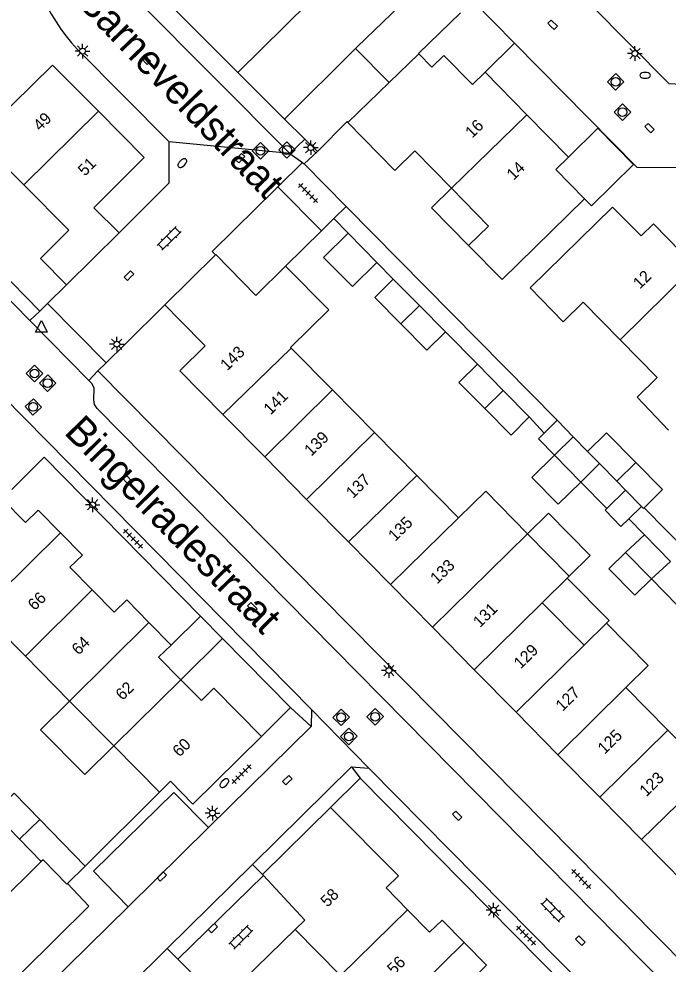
# Model space of a CAD drawing. Extents: x 128000 to 131008, y 398996 to 402500.
# Drawn here: x 129865.7 to 129921.3, y 399295.9 to 399376.8 of the extents above; entities that cross this region are included whole.
import ezdxf

# ---------------------------------------------------------------- set-up
doc = ezdxf.new("R2010")
doc.units = 0
for name, color, linetype in [('gg-afsc-erfafscheiding', 7, 'Continuous'), ('gg-afsc-hekwerk', 7, 'Continuous'), ('gg-afsc-muur', 7, 'Continuous'), ('gg-anno-huisnummerreeks BGT', 7, 'Continuous'), ('gg-anno-openbare ruimte label', 7, 'Continuous'), ('gg-bbg-bijgebouw', 7, 'Continuous'), ('gg-bbg-gedigitaliseerde bebouwing', 7, 'Continuous'), ('gg-bbg-gedigitaliseerde bijgebouw', 7, 'Continuous'), ('gg-bbg-hoofdgebouw', 7, 'Continuous'), ('gg-bbg-luifel en loopbrug', 7, 'Continuous'), ('gg-bbg-tussenscheiding', 7, 'Continuous'), ('gg-knt-verharding', 7, 'Continuous'), ('gg-knt-verharding nz', 7, 'Continuous'), ('gt-grn-weggrens', 7, 'Continuous'), ('gt-symb-brandkraan', 7, 'Continuous'), ('gt-symb-klinker verharding', 7, 'Continuous'), ('gt-symb-kolk', 7, 'Continuous'), ('gt-symb-kolk center center', 7, 'Continuous'), ('gt-symb-lichtmast', 7, 'Continuous'), ('gt-symb-rioolschacht', 7, 'Continuous'), ('gt-symb-tegel verharding', 7, 'Continuous'), ('gt-symb-waterafsluiter', 7, 'Continuous')]:
    doc.layers.add(name, color=color, linetype=linetype)

# ---------------------------------------------------------------- blocks, each defined once
blk = doc.blocks.new('gt0-KOLK')
at = {"layer": 'gt-symb-kolk'}
blk.add_lwpolyline([(0, 0), (0.375, 0), (0.375, 0.4), (-0.375, 0.4), (-0.375, 0), (0, 0)], dxfattribs=at)
blk = doc.blocks.new('gt0-TEG1')
at = {"layer": 'gt-symb-tegel verharding'}
for p, q in [((-1.125, 0), (1.125, 0)), ((-0.9, -0.25), (-0.9, 0.25)), ((-0.45, -0.25), (-0.45, 0.25)), ((0, -0.25), (0, 0.25)), ((0.45, -0.25), (0.45, 0.25)), ((0.9, -0.25), (0.9, 0.25))]:
    blk.add_line(p, q, dxfattribs=at)
blk = doc.blocks.new('gt0-KL1')
at = {"layer": 'gt-symb-klinker verharding'}
for p, q in [((-1.15, 0.3), (1.15, 0.3)), ((-1, -0.3), (-1, 0.3)), ((-0.5, 0.3), (-0.5, 0.45)), ((0, -0.3), (0, 0.3)), ((0.5, 0.3), (0.5, 0.45)), ((1, -0.3), (1, 0.3)), ((-1.15, -0.3), (1.15, -0.3)), ((-0.5, -0.45), (-0.5, -0.3)), ((0.5, -0.45), (0.5, -0.3))]:
    blk.add_line(p, q, dxfattribs=at)
blk = doc.blocks.new('gt0-LMAST')
at = {"layer": 'gt-symb-lichtmast'}
for p, q in [((-0.182, 0.173), (-0.447, 0.438)), ((-0.005, 0.246), (-0.005, 0.621)), ((0.172, 0.173), (0.437, 0.438)), ((-0.255, -0.004), (-0.63, -0.004)), ((-0.182, -0.181), (-0.447, -0.446)), ((-0.005, -0.254), (-0.005, -0.629)), ((0.437, -0.446), (0.172, -0.181)), ((0.245, -0.004), (0.62, -0.004))]:
    blk.add_line(p, q, dxfattribs=at)
blk.add_circle((-0.005, -0.004), 0.25, dxfattribs=at)
blk = doc.blocks.new('gt0-RS')
at = {"layer": 'gt-symb-rioolschacht'}
blk.add_lwpolyline([(-0.5, -0.5), (0.5, -0.5), (0.5, 0.5), (-0.5, 0.5)], close=True, dxfattribs=at)
blk.add_circle((0, 0), 0.375, dxfattribs=at)
blk = doc.blocks.new('gt0-BR')
at = {"layer": 'gt-symb-brandkraan'}
for centre, radius, start, end in [((-0.244, 0), 0.206, 107.56694, 252.43307), ((0.599, -2.664), 3, 106.89205, 107.56694), ((0, -0.691), 0.938, 73.10799, 106.89205), ((-0.599, -2.664), 3, 72.43309, 73.10799), ((0.244, 0), 0.206, 287.56695, 72.43309), ((0.599, 2.664), 3, 252.43307, 253.10797), ((0, 0.691), 0.938, 253.10797, 286.89206), ((-0.599, 2.664), 3, 286.89206, 287.56695)]:
    blk.add_arc(centre, radius, start, end, dxfattribs=at)
blk = doc.blocks.new('gt0-KOLKCC')
at = {"layer": 'gt-symb-kolk center center'}
blk.add_lwpolyline([(-0.375, 0.2), (0.375, 0.2), (0.375, -0.2), (-0.375, -0.2)], close=True, dxfattribs=at)
blk = doc.blocks.new('gt0-WAFSL')
at = {"layer": 'gt-symb-waterafsluiter'}
for p, q in [((-0.5, -0.333), (0, 0.667)), ((0, 0.667), (0.5, -0.333)), ((0.5, -0.333), (-0.5, -0.333))]:
    blk.add_line(p, q, dxfattribs=at)

msp = doc.modelspace()

# ---------------------------------------------------------------- linework, layer by layer
at = {"layer": 'gg-afsc-erfafscheiding'}
for p, q in [((129867.5, 399351.763), (129853.178, 399366.397)), ((129891.248, 399365.42), (129890.104, 399364.374)), ((129890.104, 399364.374), (129893.709, 399360.723)), ((129893.709, 399360.723), (129911.76, 399342.442)), ((129869.77, 399354.03), (129868.148, 399352.41)), ((129868.148, 399352.41), (129867.5, 399351.763)), ((129909.377, 399342.732), (129910.663, 399341.327)), ((129925.058, 399328.972), (129919.204, 399334.934)), ((129919.24, 399332.61), (129917.894, 399333.98)), ((129884.93, 399294.53), (129889.34, 399298.85))]:
    msp.add_line(p, q, dxfattribs=at)
at = {"layer": 'gg-afsc-hekwerk'}
for p, q in [((129874.8, 399348.947), (129873.161, 399347.346)), ((129873.161, 399347.346), (129872.458, 399346.659))]:
    msp.add_line(p, q, dxfattribs=at)
at = {"layer": 'gg-afsc-muur'}
for p, q in [((129884.45, 399372.19), (129888.433, 399368.197)), ((129892.657, 399359.684), (129891.595, 399358.641)), ((129893.877, 399358.442), (129892.657, 399359.684)), ((129891.595, 399358.641), (129888.52, 399355.62)), ((129897.739, 399354.509), (129896.329, 399355.945)), ((129878.196, 399352.296), (129874.8, 399348.947)), ((129902.199, 399349.987), (129904.932, 399347.22)), ((129871.364, 399304.274), (129877.73, 399310.6))]:
    msp.add_line(p, q, dxfattribs=at)
at = {"layer": 'gg-bbg-bijgebouw'}
for p, q in [((129900.68, 399380.22), (129894.65, 399374.39)), ((129894.65, 399374.39), (129894.505, 399374.245)), ((129894.505, 399374.245), (129888.433, 399368.197)), ((129888.433, 399368.197), (129890.159, 399366.494)), ((129890.159, 399366.494), (129891.248, 399365.42)), ((129899.974, 399352.243), (129897.739, 399354.509)), ((129902.199, 399349.987), (129899.974, 399352.243)), ((129907.152, 399344.979), (129904.932, 399347.22)), ((129909.377, 399342.732), (129907.152, 399344.979)), ((129869.85, 399302.77), (129871.364, 399304.274)), ((129869.803, 399302.724), (129869.85, 399302.77))]:
    msp.add_line(p, q, dxfattribs=at)
for points in [[(129903.5, 399377.3), (129899.89, 399373.82), (129899.917, 399373.793)], [(129891.248, 399365.42), (129893.78, 399367.986), (129893.846, 399367.919)], [(129898.393, 399350.682), (129896.165, 399352.939), (129897.739, 399354.509)], [(129898.393, 399350.682), (129900.617, 399348.429), (129902.199, 399349.987)], [(129905.561, 399343.43), (129903.355, 399345.658), (129904.932, 399347.22)], [(129905.561, 399343.43), (129907.823, 399341.146), (129909.377, 399342.732)]]:
    msp.add_lwpolyline(points, dxfattribs=at)
at = {"layer": 'gg-bbg-gedigitaliseerde bebouwing'}
for p, q in [((129899.57, 399365.5), (129902.729, 399362.281)), ((129888.999, 399348.609), (129892.533, 399345.023)), ((129892.533, 399345.023), (129896.137, 399341.367)), ((129896.137, 399341.367), (129899.75, 399337.7)), ((129899.75, 399337.7), (129903.329, 399334.069)), ((129912.791, 399329.087), (129909.231, 399332.699)), ((129912.618, 399328.917), (129912.791, 399329.087)), ((129910.481, 399326.811), (129912.618, 399328.917)), ((129914.068, 399323.172), (129910.481, 399326.811)), ((129915.992, 399325.067), (129914.068, 399323.172)), ((129917.634, 399319.554), (129921.223, 399315.913)), ((129921.223, 399315.913), (129924.822, 399312.262)), ((129889.34, 399298.85), (129893.223, 399294.903))]:
    msp.add_line(p, q, dxfattribs=at)
for points in [[(129888.884, 399379.898), (129890.55, 399378.223), (129884.45, 399372.19)], [(129902.729, 399362.281), (129905.894, 399359.054), (129904.186, 399357.379)], [(129904.186, 399357.379), (129907.047, 399354.464), (129914.11, 399361.39)], [(129916.49, 399360.68), (129909.441, 399353.75), (129912.291, 399350.85), (129914.001, 399352.53), (129917.159, 399349.318)], [(129892.22, 399351.88), (129888.957, 399348.652), (129888.999, 399348.609)], [(129917.159, 399349.318), (129920.325, 399346.098), (129918.615, 399344.417), (129921.289, 399341.583)], [(129909.231, 399332.699), (129905.649, 399336.347), (129903.329, 399334.069)], [(129917.634, 399319.554), (129919.557, 399321.45), (129915.992, 399325.067)]]:
    msp.add_lwpolyline(points, dxfattribs=at)
at = {"layer": 'gg-bbg-gedigitaliseerde bijgebouw'}
for p, q in [((129911.54, 399339.43), (129913.14, 399341.01)), ((129913.14, 399341.01), (129914.362, 399339.761)), ((129913.78, 399337.14), (129911.54, 399339.43)), ((129913.78, 399337.14), (129916.01, 399334.87)), ((129916.01, 399334.87), (129917.61, 399336.44)), ((129918.99, 399335.04), (129917.61, 399336.44)), ((129919.24, 399332.61), (129917.62, 399331.1)), ((129921.457, 399330.348), (129919.24, 399332.61)), ((129917.62, 399331.1), (129919.83, 399328.85)), ((129867.487, 399308.248), (129871.364, 399304.274))]:
    msp.add_line(p, q, dxfattribs=at)
for points in [[(129918.5, 399338.811), (129915.994, 399341.364), (129914.362, 399339.761)], [(129918.5, 399338.811), (129920.772, 399336.497), (129919.204, 399334.934)], [(129918.99, 399335.04), (129919.152, 399334.882), (129919.204, 399334.934)], [(129919.83, 399328.85), (129922.04, 399326.59), (129923.67, 399328.09)], [(129863.529, 399308.817), (129865.29, 399310.5), (129867.487, 399308.248)], [(129869.803, 399302.724), (129867.766, 399304.812), (129867.62, 399304.67)]]:
    msp.add_lwpolyline(points, dxfattribs=at)
at = {"layer": 'gg-bbg-hoofdgebouw'}
for p, q in [((129884.45, 399372.19), (129878.004, 399378.645)), ((129905.59, 399372.21), (129909.162, 399368.578)), ((129897.86, 399363.82), (129893.846, 399367.919)), ((129909.162, 399368.578), (129912.73, 399364.95)), ((129897.86, 399363.82), (129899.57, 399365.5)), ((129874.275, 399358.475), (129869.77, 399354.03)), ((129882.524, 399356.576), (129878.196, 399352.296)), ((129885.98, 399353.12), (129888.52, 399355.62)), ((129888.52, 399355.62), (129892.22, 399351.88)), ((129878.196, 399352.296), (129879.48, 399351)), ((129886.747, 399339.287), (129883.16, 399342.931)), ((129890.324, 399335.653), (129886.747, 399339.287)), ((129893.895, 399332.025), (129890.324, 399335.653)), ((129897.49, 399328.373), (129893.895, 399332.025)), ((129901.081, 399324.724), (129897.49, 399328.373)), ((129866.251, 399322.241), (129862.468, 399326.078)), ((129876.828, 399325.128), (129878.73, 399323.19)), ((129904.672, 399321.076), (129901.081, 399324.724)), ((129870.044, 399318.395), (129866.251, 399322.241)), ((129908.251, 399317.439), (129904.672, 399321.076)), ((129873.827, 399314.558), (129870.044, 399318.395)), ((129884.53, 399317.33), (129886.46, 399315.371)), ((129911.832, 399313.801), (129908.251, 399317.439)), ((129877.73, 399310.6), (129873.827, 399314.558)), ((129915.406, 399310.17), (129911.832, 399313.801)), ((129878.665, 399311.526), (129877.73, 399310.6)), ((129918.987, 399306.532), (129915.406, 399310.17)), ((129892.37, 399309.29), (129886.56, 399303.54)), ((129863.612, 399300.716), (129867.62, 399304.67)), ((129886.56, 399303.54), (129886.628, 399303.467))]:
    msp.add_line(p, q, dxfattribs=at)
for points in [[(129899.917, 399373.793), (129901.04, 399372.65), (129902.06, 399373.65), (129904.52, 399371.16), (129905.59, 399372.21)], [(129865.157, 399369.45), (129868.58, 399372.83), (129872.506, 399368.879)], [(129866.123, 399362.577), (129862.2, 399366.53), (129865.157, 399369.45)], [(129872.506, 399368.879), (129876.43, 399364.93), (129872.12, 399360.62), (129874.275, 399358.475)], [(129912.73, 399364.95), (129911.65, 399363.89), (129914.11, 399361.39)], [(129869.77, 399354.03), (129867.56, 399356.27), (129869.97, 399358.7), (129866.123, 399362.577)], [(129916.49, 399360.68), (129918.94, 399358.2), (129920, 399359.24), (129923.558, 399355.627)], [(129885.98, 399353.12), (129882.561, 399356.612), (129882.524, 399356.576)], [(129883.16, 399342.931), (129879.48, 399346.67), (129881.65, 399348.8), (129879.48, 399351)], [(129864.29, 399335.68), (129866.26, 399333.69), (129867.35, 399334.73), (129869.247, 399332.798)], [(129869.247, 399332.798), (129871.14, 399330.87), (129870.06, 399329.84), (129871.957, 399327.907)], [(129871.957, 399327.907), (129873.84, 399325.99), (129874.93, 399327.06), (129876.828, 399325.128)], [(129878.73, 399323.19), (129877.65, 399322.14), (129879.559, 399320.215)], [(129879.559, 399320.215), (129881.33, 399318.43), (129882.39, 399319.5), (129884.53, 399317.33)], [(129886.46, 399315.371), (129880.586, 399309.578), (129878.665, 399311.526)], [(129898.963, 399300.538), (129897.13, 399302.4), (129898.19, 399303.44), (129892.37, 399309.29)], [(129931.42, 399307.01), (129927.07, 399302.77), (129924.89, 399304.97), (129922.68, 399302.78), (129918.987, 399306.532)], [(129886.628, 399303.467), (129890.18, 399299.65), (129889.34, 399298.85)], [(129903.818, 399297.732), (129901.93, 399299.65), (129900.85, 399298.62), (129898.963, 399300.538)], [(129906.556, 399292.824), (129904.67, 399294.74), (129905.72, 399295.8), (129903.818, 399297.732)]]:
    msp.add_lwpolyline(points, dxfattribs=at)
at = {"layer": 'gg-bbg-luifel en loopbrug'}
for p, q in [((129904.51, 399378.35), (129908.118, 399374.693)), ((129905.59, 399372.21), (129908.118, 399374.693)), ((129896.329, 399355.945), (129893.877, 399358.442)), ((129911.76, 399342.442), (129910.663, 399341.327)), ((129913.14, 399341.01), (129911.76, 399342.442)), ((129917.894, 399333.98), (129918.99, 399335.04)), ((129878.73, 399323.19), (129881.233, 399325.672)), ((129881.233, 399325.672), (129883.124, 399323.75)), ((129879.559, 399320.215), (129883.124, 399323.75))]:
    msp.add_line(p, q, dxfattribs=at)
for points in [[(129914.11, 399361.39), (129914.704, 399360.785), (129918.294, 399364.311), (129915.243, 399367.418), (129912.73, 399364.95)], [(129904.186, 399357.379), (129901.02, 399360.603), (129902.729, 399362.281)], [(129896.329, 399355.945), (129894.24, 399353.878), (129891.778, 399356.367), (129893.877, 399358.442)], [(129911.54, 399339.43), (129910.159, 399340.831), (129910.663, 399341.327)], [(129913.78, 399337.14), (129911.857, 399335.245), (129909.608, 399337.526), (129911.54, 399339.43)], [(129917.894, 399333.98), (129917.223, 399333.331), (129915.868, 399334.733), (129916.01, 399334.87)], [(129909.231, 399332.699), (129911.024, 399334.466), (129914.583, 399330.854), (129912.791, 399329.087)], [(129919.83, 399328.85), (129918.403, 399327.449), (129916.193, 399329.699), (129917.62, 399331.1)], [(129912.618, 399328.917), (129916.205, 399325.277), (129915.992, 399325.067)], [(129870.044, 399318.395), (129867.552, 399315.938), (129871.335, 399312.101), (129873.827, 399314.558)]]:
    msp.add_lwpolyline(points, dxfattribs=at)
at = {"layer": 'gg-bbg-tussenscheiding'}
for p, q in [((129897.388, 399371.346), (129894.505, 399374.245)), ((129899.917, 399373.793), (129897.388, 399371.346)), ((129897.388, 399371.346), (129893.846, 399367.919)), ((129866.123, 399362.577), (129872.506, 399368.879)), ((129902.729, 399362.281), (129909.162, 399368.578)), ((129917.159, 399349.318), (129923.558, 399355.627)), ((129899.974, 399352.243), (129898.393, 399350.682)), ((129883.16, 399342.931), (129888.999, 399348.609)), ((129886.747, 399339.287), (129892.533, 399345.023)), ((129905.561, 399343.43), (129907.152, 399344.979)), ((129890.324, 399335.653), (129896.137, 399341.367)), ((129915.38, 399338.72), (129914.362, 399339.761)), ((129915.38, 399338.72), (129913.78, 399337.14)), ((129916.863, 399337.203), (129915.38, 399338.72)), ((129916.863, 399337.203), (129918.5, 399338.811)), ((129893.895, 399332.025), (129899.75, 399337.7)), ((129916.863, 399337.203), (129917.61, 399336.44)), ((129897.49, 399328.373), (129903.329, 399334.069)), ((129862.468, 399326.078), (129869.247, 399332.798)), ((129901.081, 399324.724), (129909.231, 399332.699)), ((129919.83, 399328.85), (129921.457, 399330.348)), ((129866.251, 399322.241), (129871.957, 399327.907)), ((129904.672, 399321.076), (129910.481, 399326.811)), ((129870.044, 399318.395), (129876.828, 399325.128)), ((129908.251, 399317.439), (129914.068, 399323.172)), ((129873.827, 399314.558), (129879.559, 399320.215)), ((129911.832, 399313.801), (129917.634, 399319.554)), ((129915.406, 399310.17), (129921.223, 399315.913)), ((129918.987, 399306.532), (129924.822, 399312.262)), ((129865.751, 399306.564), (129863.529, 399308.817)), ((129867.487, 399308.248), (129865.751, 399306.564)), ((129867.62, 399304.67), (129865.751, 399306.564)), ((129893.223, 399294.903), (129898.963, 399300.538)), ((129897.003, 399291.063), (129903.818, 399297.732))]:
    msp.add_line(p, q, dxfattribs=at)
at = {"layer": 'gg-knt-verharding'}
for p, q in [((129878.56, 399366.26), (129870.716, 399374.163)), ((129866.639, 399350.958), (129851.9, 399365.91)), ((129887.855, 399362.404), (129889.983, 399364.496)), ((129889.983, 399364.496), (129890.104, 399364.374)), ((129887.855, 399362.404), (129891.595, 399358.641)), ((129873.161, 399347.346), (129868.148, 399352.41)), ((129871.679, 399345.844), (129866.639, 399350.958)), ((129922.76, 399295.73), (129872.458, 399346.659)), ((129883.124, 399323.75), (129888.94, 399317.84)), ((129888.94, 399317.84), (129886.46, 399315.371)), ((129890.74, 399317.66), (129890.7, 399316.22)), ((129890.7, 399316.22), (129881.913, 399307.561)), ((129885.693, 399304.41), (129894.16, 399312.76)), ((129894.16, 399312.76), (129895.66, 399312.66)), ((129892.37, 399309.29), (129894.91, 399311.8)), ((129894.91, 399311.8), (129940.54, 399265.56)), ((129878.399, 399297.216), (129885.693, 399304.41)), ((129879.295, 399296.313), (129886.628, 399303.467)), ((129875.04, 399300.786), (129844.23, 399270.42)), ((129847.69, 399266.93), (129878.399, 399297.216)), ((129882.984, 399292.615), (129879.295, 399296.313))]:
    msp.add_line(p, q, dxfattribs=at)
for points in [[(129894.47, 399398.37), (129921.32, 399371.24), (129928.81, 399370.84), (129949.474, 399349.837)], [(129908.118, 399374.693), (129918.59, 399364.08), (129925.67, 399364.04), (129954.01, 399335.31), (129956.42, 399328.89)], [(129874.275, 399358.475), (129878.56, 399362.75), (129878.56, 399366.26)], [(129848.312, 399362.215), (129848.906, 399361.78), (129856.48, 399354.15), (129856.63, 399353.75), (129856.62, 399352.51), (129856.72, 399352.19), (129890.74, 399317.66)], [(129921.022, 399294.102), (129872.39, 399343.44), (129872.168, 399343.784), (129872.11, 399344.19), (129872.15, 399345.2), (129871.95, 399345.57), (129871.679, 399345.844)], [(129865.096, 399336.488), (129867.86, 399339.26), (129881.233, 399325.672)], [(129895.66, 399312.66), (129928.02, 399279.88), (129928.35, 399279.75), (129929.65, 399279.73), (129930.03, 399279.56), (129942.91, 399266.45)], [(129875.04, 399300.786), (129872.096, 399303.837), (129878.955, 399310.577), (129881.913, 399307.561)], [(129869.85, 399302.77), (129871.69, 399300.84), (129840.54, 399270.03)]]:
    msp.add_lwpolyline(points, dxfattribs=at)
msp.add_arc((129882.883, 399385.487), 16.622, 181.71423, 222.94486, dxfattribs=at)
at = {"layer": 'gg-knt-verharding nz'}
for p, q in [((129888.893, 399365.268), (129890.159, 399366.494)), ((129881.913, 399307.561), (129875.04, 399300.786))]:
    msp.add_line(p, q, dxfattribs=at)
for points in [[(129876.13, 399378.59), (129875.898, 399378.295), (129888.893, 399365.268)], [(129887.855, 399362.404), (129882.24, 399356.86), (129882.524, 399356.576)]]:
    msp.add_lwpolyline(points, dxfattribs=at)
at = {"layer": 'gt-grn-weggrens'}
for p, q in [((129888.893, 399365.268), (129878.56, 399366.26)), ((129888.893, 399365.268), (129889.983, 399364.496)), ((129893.709, 399360.723), (129892.657, 399359.684)), ((129866.639, 399350.958), (129867.5, 399351.763)), ((129872.458, 399346.659), (129871.679, 399345.844)), ((129888.94, 399317.84), (129890.7, 399316.22)), ((129895.66, 399312.66), (129890.74, 399317.66)), ((129894.16, 399312.76), (129894.91, 399311.8)), ((129885.693, 399304.41), (129886.56, 399303.54)), ((129879.295, 399296.313), (129878.399, 399297.216))]:
    msp.add_line(p, q, dxfattribs=at)

# ---------------------------------------------------------------- block references
at = {"layer": 'gt-symb-brandkraan'}
msp.add_blockref('gt0-BR', (129919.294, 399371.955), dxfattribs=at)
for p, rotation in [((129879.685, 399364.44), 44.91895934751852), ((129883.279, 399311.371), 45.0000000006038)]:
    msp.add_blockref('gt0-BR', p, dxfattribs=dict(at, rotation=rotation))
at = {"layer": 'gt-symb-klinker verharding'}
for p, rotation in [((129878.55, 399357.996), 44.75687933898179), ((129911.377, 399300.493), 134.5546000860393), ((129884.704, 399298.181), 44.59480322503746)]:
    msp.add_blockref('gt0-KL1', p, dxfattribs=dict(at, rotation=rotation))
at = {"layer": 'gt-symb-kolk'}
for p, rotation in [((129911.23, 399376.139), -45.324159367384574), ((129919.528, 399367.295), -45.324159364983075), ((129875.261, 399354.665), 44.918959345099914), ((129874.876, 399337.143), -45.36442053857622), ((129885.539, 399326.279), -45.36442053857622), ((129888.806, 399311.474), 44.59480322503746), ((129903.063, 399308.436), -45.364420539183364), ((129877.791, 399303.521), -135.64829798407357), ((129882.159, 399299.106), -135.72932696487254), ((129913.608, 399297.741), -45.36442053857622)]:
    msp.add_blockref('gt0-KOLK', p, dxfattribs=dict(at, rotation=rotation))
at = {"layer": 'gt-symb-kolk center center'}
for p, rotation in [((129876.561, 399373.292), -45.31383690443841), ((129884.639, 399364.864), -133.2986453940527)]:
    msp.add_blockref('gt0-KOLKCC', p, dxfattribs=dict(at, rotation=rotation))
at = {"layer": 'gt-symb-lichtmast'}
for p in [(129871.152, 399374.028), (129918.419, 399373.819), (129890.685, 399365.767), (129874.086, 399348.938), (129872.017, 399335.195), (129897.363, 399321.01), (129882.266, 399308.812), (129906.331, 399300.499)]:
    msp.add_blockref('gt0-LMAST', p, dxfattribs=at)
at = {"layer": 'gt-symb-rioolschacht'}
for p, rotation in [((129916.769, 399371.394), -45.32415936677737), ((129917.351, 399368.806), -45.32415936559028), ((129888.642, 399365.562), -45.08104065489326), ((129886.378, 399365.496), -45.08104065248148), ((129867.038, 399346.43), -45.32415936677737), ((129868.161, 399345.611), -45.32415936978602), ((129866.931, 399343.568), 132.44710185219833), ((129893.278, 399317.002), 135.48623256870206), ((129896.192, 399317.05), 135.7293269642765), ((129893.939, 399315.366), 135.72932696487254)]:
    msp.add_blockref('gt0-RS', p, dxfattribs=dict(at, rotation=rotation))
at = {"layer": 'gt-symb-tegel verharding'}
for p, rotation in [((129890.45, 399361.877), -45.243120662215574), ((129875.473, 399332.289), -45.324159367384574), ((129884.759, 399312.137), 44.59480322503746), ((129913.821, 399303.164), -45.405196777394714), ((129909.108, 399298.325), -45.324159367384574)]:
    msp.add_blockref('gt0-TEG1', p, dxfattribs=dict(at, rotation=rotation))
at = {"layer": 'gt-symb-waterafsluiter'}
msp.add_blockref('gt0-WAFSL', (129867.622, 399350.299), dxfattribs=at)

# ---------------------------------------------------------------- texts
at = {"layer": 'gg-anno-huisnummerreeks BGT'}
for s, rotation, p in [('49', 44.8, (129867.52, 399367.12)), ('16', 44.5, (129904.487, 399366.519)), ('51', 44.8, (129871.344, 399363.272)), ('14', 44.5, (129908.031, 399362.915)), ('12', 44.6, (129918.845, 399353.605)), ('143', 44.5, (129883.522, 399346.604)), ('141', 44.6, (129887.232, 399342.836)), ('139', 44.5, (129890.712, 399339.299)), ('137', 44.5, (129894.283, 399335.671)), ('135', 44.6, (129897.895, 399332.003)), ('133', 44.5, (129901.488, 399328.352)), ('66', 44.4, (129867.052, 399326.085)), ('131', 44.6, (129905.155, 399324.627)), ('64', 44.6, (129870.807, 399322.272)), ('129', 44.5, (129908.638, 399321.087)), ('62', 44.6, (129874.568, 399318.397)), ('127', 44.6, (129912.216, 399317.452)), ('125', 44.5, (129915.821, 399313.789)), ('60', 44.8, (129879.442, 399313.552)), ('123', 44.6, (129919.399, 399310.155)), ('58', 44.6, (129892.102, 399300.699)), ('56', 44.5, (129897.802, 399294.907))]:
    msp.add_text(s, height=1, rotation=rotation, dxfattribs=at).set_placement(p)
at = {"layer": 'gg-anno-openbare ruimte label'}
for s, rotation, p in [('Barneveldstraat', 313.9, (129870.565, 399378.111)), ('Bingelradestraat', 314.6, (129869.491, 399341.324))]:
    msp.add_text(s, height=2.5, rotation=rotation, dxfattribs=at).set_placement(p)

doc.saveas('drawing.dxf')
